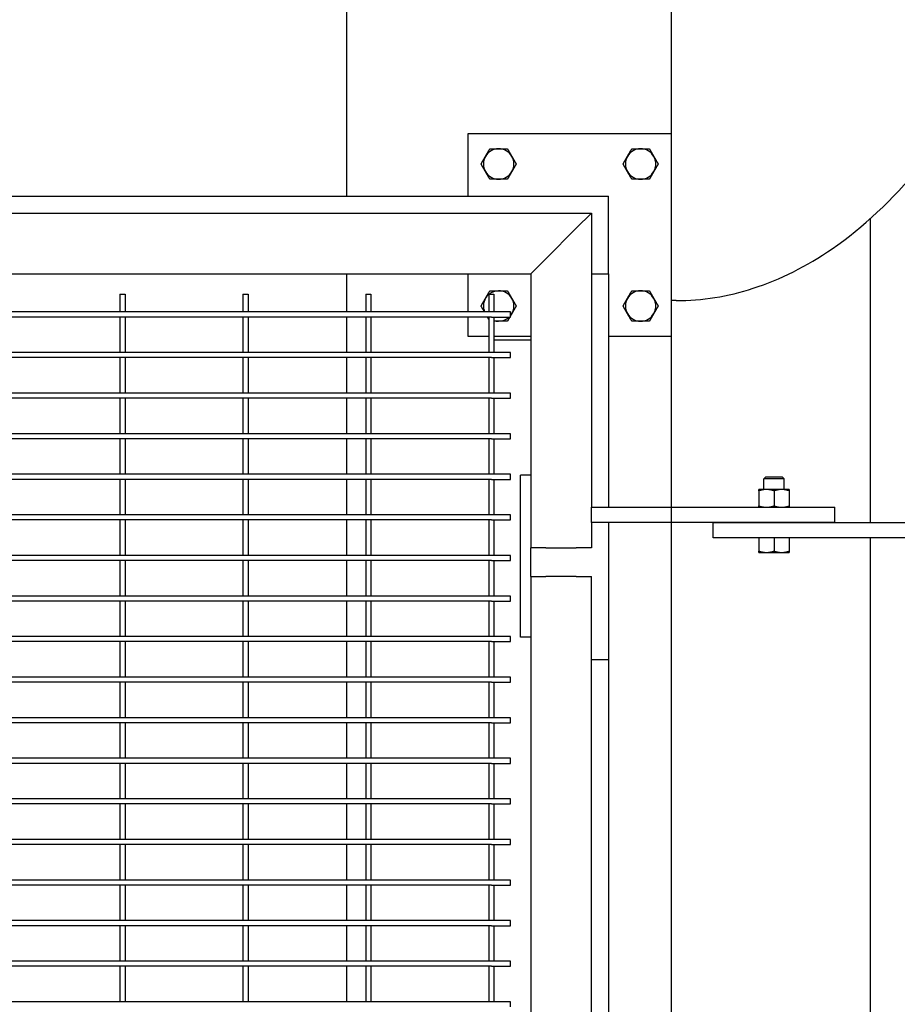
# Model space of a CAD drawing. Header units: inches. Extents: x 36 to 1719, y -84 to 1122.
# Tile 515 of 550: x 1010 to 1031, y 830 to 854. Entities that reach past the tile are written whole.
import ezdxf

# ---------------------------------------------------------------- set-up
doc = ezdxf.new("R2010")
doc.units = ezdxf.units.IN
doc.header["$LTSCALE"] = 48
doc.header["$MEASUREMENT"] = 0
doc.layers.add('Dimension (ANSI)', color=7, linetype='Continuous', lineweight=25)
doc.layers.add('Visible (ANSI)', color=7, linetype='Continuous', lineweight=30)
doc.styles.add('Note Text (ANSI)', font='tahoma.ttf')
doc.dimstyles.new('Architectural (ANSI)', dxfattribs={"dimscale": 48, "dimtxt": 0.125, "dimasz": 0.098425, "dimexe": 0.125, "dimexo": 0.0625, "dimgap": 0.031496, "dimtad": 0, "dimtih": 1, "dimtoh": 1, "dimdec": 4, "dimrnd": 1e-08, "dimzin": 3, "dimdsep": 46, "dimlunit": 4, "dimtxsty": 'Note Text (ANSI)', "dimcen": 0.09, "dimdle": 0.393701, "dimclrd": 256, "dimclre": 256, "dimclrt": 256, "dimadec": 0, "dimazin": 3, "dimtfac": 0.96, "dimtofl": 0, "dimtmove": 0, "dimatfit": 3, "dimfxl": 1, "dimfrac": 2, "dimtolj": 1, "dimtzin": 12, "dimlwd": -1, "dimlwe": -1, "dimarcsym": 0})

# ---------------------------------------------------------------- blocks, each defined once
blk = doc.blocks.new('*D15')
at = {"layer": 'Defpoints', "color": 0, "transparency": 16777216}
for p in [(1025.918, 851.171), (748.918, 837.215), (1025.918, 740.031)]:
    blk.add_point(p, dxfattribs=at)
at = {"layer": 'Dimension (ANSI)', "transparency": 16777216}
for p, q in [((1025.918, 848.171), (1025.918, 734.031)), ((748.918, 834.215), (748.918, 734.031)), ((753.642, 740.031), (875.572, 740.031)), ((1021.193, 740.031), (899.263, 740.031))]:
    blk.add_line(p, q, dxfattribs=at)
for points in [[(753.642, 740.818), (753.642, 739.243), (748.918, 740.031)], [(1021.193, 740.818), (1021.193, 739.243), (1025.918, 740.031)]]:
    blk.add_solid(points, dxfattribs=at)
at = {"layer": 'Dimension (ANSI)', "transparency": 16777216, "insert": (877.084, 743.156), "char_height": 6, "attachment_point": 1, "style": 'Note Text (ANSI)'}
blk.add_mtext('\\A1;23\'-1"', dxfattribs=at)
blk = doc.blocks.new('*D17')
at = {"layer": 'Defpoints', "color": 0, "transparency": 16777216}
for p in [(1025.918, 894.991), (1025.918, 762.991), (1114.12, 762.991)]:
    blk.add_point(p, dxfattribs=at)
at = {"layer": 'Dimension (ANSI)', "transparency": 16777216}
for p, q in [((1028.918, 894.991), (1120.12, 894.991)), ((1114.12, 890.267), (1114.12, 833.626)), ((1114.12, 767.716), (1114.12, 824.357)), ((1028.918, 762.991), (1120.12, 762.991))]:
    blk.add_line(p, q, dxfattribs=at)
for points in [[(1113.332, 890.267), (1114.907, 890.267), (1114.12, 894.991)], [(1113.332, 767.716), (1114.907, 767.716), (1114.12, 762.991)]]:
    blk.add_solid(points, dxfattribs=at)
at = {"layer": 'Dimension (ANSI)', "transparency": 16777216, "insert": (1104.021, 832.114), "char_height": 6, "attachment_point": 1, "style": 'Note Text (ANSI)'}
blk.add_mtext('\\A1;11\'-0"', dxfattribs=at)

msp = doc.modelspace()

# ---------------------------------------------------------------- linework, layer by layer
at = {"layer": 'Visible (ANSI)'}
for p, q in [((1025.91768, 894.9914), (1025.91768, 851.17131)), ((1017.91768, 886.9914), (1017.91768, 849.63131)), ((1020.91768, 851.17131), (1025.91768, 851.17131)), ((1020.91768, 849.63131), (1020.91768, 851.17131)), ((1025.91768, 851.17131), (1025.91768, 846.17131)), ((915.53768, 849.63131), (1024.37768, 849.63131)), ((1024.37768, 847.71131), (1024.37768, 849.63131)), ((915.95768, 849.21131), (1023.95768, 849.21131)), ((1023.58268, 848.83631), (1023.95768, 849.21131)), ((1023.95768, 849.21131), (1023.58268, 848.83631)), ((1023.95768, 849.21131), (1023.95768, 841.96131)), ((1030.82768, 849.07315), (1030.82768, 841.58631)), ((1023.58268, 848.83631), (1022.83268, 848.08631)), ((1022.83268, 848.08631), (1023.58268, 848.83631)), ((1022.45768, 847.71131), (1022.83268, 848.08631)), ((1022.83268, 848.08631), (1022.45768, 847.71131)), ((917.45768, 847.71131), (1022.45768, 847.71131)), ((1017.91768, 847.71131), (1017.91768, 846.77381)), ((1020.91768, 846.77381), (1020.91768, 847.71131)), ((1022.45768, 847.71131), (1022.45768, 840.96131)), ((1023.95768, 847.71131), (1024.37768, 847.71131)), ((1023.95768, 847.71131), (1024.37768, 847.71131)), ((1024.37768, 847.71131), (1024.37768, 841.96131)), ((1012.33268, 847.21131), (1012.45768, 847.21131)), ((1012.33268, 847.21131), (1012.33268, 846.77381)), ((1012.45768, 847.21131), (1012.45768, 846.77381)), ((1015.36393, 847.21131), (1015.48893, 847.21131)), ((1015.36393, 847.21131), (1015.36393, 846.77381)), ((1015.48893, 847.21131), (1015.48893, 846.77381)), ((1018.39518, 847.21131), (1018.52018, 847.21131)), ((1018.39518, 847.21131), (1018.39518, 846.77381)), ((1018.52018, 847.21131), (1018.52018, 846.77381)), ((1021.42643, 847.21131), (1021.55143, 847.21131)), ((1021.42643, 847.21131), (1021.42643, 846.77381)), ((1021.55143, 847.21131), (1021.55143, 846.77381)), ((1026.04268, 847.0539), (1025.91768, 847.0539)), ((1012.39518, 846.77381), (1009.36393, 846.77381)), ((1015.42643, 846.77381), (1012.39518, 846.77381)), ((1018.45768, 846.77381), (1015.42643, 846.77381)), ((1021.48893, 846.77381), (1018.45768, 846.77381)), ((1021.95768, 846.77381), (1021.48893, 846.77381)), ((1021.95768, 846.64881), (1021.95768, 846.77381)), ((1012.39518, 846.64881), (1009.36393, 846.64881)), ((1012.33268, 846.64881), (1012.33268, 845.77381)), ((1015.42643, 846.64881), (1012.39518, 846.64881)), ((1012.45768, 846.64881), (1012.45768, 845.77381)), ((1015.36393, 846.64881), (1015.36393, 845.77381)), ((1018.45768, 846.64881), (1015.42643, 846.64881)), ((1015.48893, 846.64881), (1015.48893, 845.77381)), ((1017.91768, 846.64881), (1017.91768, 845.77381)), ((1018.39518, 846.64881), (1018.39518, 845.77381)), ((1021.48893, 846.64881), (1018.45768, 846.64881)), ((1018.52018, 846.64881), (1018.52018, 845.77381)), ((1020.91768, 846.17131), (1020.91768, 846.64881)), ((1021.42643, 846.64881), (1021.42643, 845.77381)), ((1021.48893, 846.64881), (1021.95768, 846.64881)), ((1021.55143, 846.64881), (1021.55143, 845.77381)), ((1021.42643, 846.17131), (1020.91768, 846.17131)), ((1022.45768, 846.17131), (1021.55143, 846.17131)), ((1025.91768, 846.17131), (1024.37768, 846.17131)), ((1025.91768, 846.17131), (1025.91768, 841.96131)), ((1021.55143, 846.08631), (1022.45768, 846.08631)), ((1012.39518, 845.77381), (1009.36393, 845.77381)), ((1015.42643, 845.77381), (1012.39518, 845.77381)), ((1018.45768, 845.77381), (1015.42643, 845.77381)), ((1021.48893, 845.77381), (1018.45768, 845.77381)), ((1021.95768, 845.77381), (1021.48893, 845.77381)), ((1021.95768, 845.64881), (1021.95768, 845.77381)), ((1012.39518, 845.64881), (1009.36393, 845.64881)), ((1012.33268, 845.64881), (1012.33268, 844.77381)), ((1015.42643, 845.64881), (1012.39518, 845.64881)), ((1012.45768, 845.64881), (1012.45768, 844.77381)), ((1015.36393, 845.64881), (1015.36393, 844.77381)), ((1018.45768, 845.64881), (1015.42643, 845.64881)), ((1015.48893, 845.64881), (1015.48893, 844.77381)), ((1017.91768, 845.64881), (1017.91768, 844.77381)), ((1018.39518, 845.64881), (1018.39518, 844.77381)), ((1021.48893, 845.64881), (1018.45768, 845.64881)), ((1018.52018, 845.64881), (1018.52018, 844.77381)), ((1021.42643, 845.64881), (1021.42643, 844.77381)), ((1021.48893, 845.64881), (1021.95768, 845.64881)), ((1021.55143, 845.64881), (1021.55143, 844.77381)), ((1012.39518, 844.77381), (1009.36393, 844.77381)), ((1015.42643, 844.77381), (1012.39518, 844.77381)), ((1018.45768, 844.77381), (1015.42643, 844.77381)), ((1021.48893, 844.77381), (1018.45768, 844.77381)), ((1021.95768, 844.77381), (1021.48893, 844.77381)), ((1021.95768, 844.64881), (1021.95768, 844.77381)), ((1012.39518, 844.64881), (1009.36393, 844.64881)), ((1012.33268, 844.64881), (1012.33268, 843.77381)), ((1015.42643, 844.64881), (1012.39518, 844.64881)), ((1012.45768, 844.64881), (1012.45768, 843.77381)), ((1015.36393, 844.64881), (1015.36393, 843.77381)), ((1018.45768, 844.64881), (1015.42643, 844.64881)), ((1015.48893, 844.64881), (1015.48893, 843.77381)), ((1017.91768, 844.64881), (1017.91768, 843.77381)), ((1018.39518, 844.64881), (1018.39518, 843.77381)), ((1021.48893, 844.64881), (1018.45768, 844.64881)), ((1018.52018, 844.64881), (1018.52018, 843.77381)), ((1021.42643, 844.64881), (1021.42643, 843.77381)), ((1021.48893, 844.64881), (1021.95768, 844.64881)), ((1021.55143, 844.64881), (1021.55143, 843.77381)), ((1012.39518, 843.77381), (1009.36393, 843.77381)), ((1015.42643, 843.77381), (1012.39518, 843.77381)), ((1018.45768, 843.77381), (1015.42643, 843.77381)), ((1021.48893, 843.77381), (1018.45768, 843.77381)), ((1021.95768, 843.77381), (1021.48893, 843.77381)), ((1021.95768, 843.64881), (1021.95768, 843.77381)), ((1012.39518, 843.64881), (1009.36393, 843.64881)), ((1012.33268, 843.64881), (1012.33268, 842.77381)), ((1015.42643, 843.64881), (1012.39518, 843.64881)), ((1012.45768, 843.64881), (1012.45768, 842.77381)), ((1015.36393, 843.64881), (1015.36393, 842.77381)), ((1018.45768, 843.64881), (1015.42643, 843.64881)), ((1015.48893, 843.64881), (1015.48893, 842.77381)), ((1017.91768, 843.64881), (1017.91768, 842.77381)), ((1018.39518, 843.64881), (1018.39518, 842.77381)), ((1021.48893, 843.64881), (1018.45768, 843.64881)), ((1018.52018, 843.64881), (1018.52018, 842.77381)), ((1021.42643, 843.64881), (1021.42643, 842.77381)), ((1021.48893, 843.64881), (1021.95768, 843.64881)), ((1021.55143, 843.64881), (1021.55143, 842.77381)), ((1012.39518, 842.77381), (1009.36393, 842.77381)), ((1015.42643, 842.77381), (1012.39518, 842.77381)), ((1018.45768, 842.77381), (1015.42643, 842.77381)), ((1021.48893, 842.77381), (1018.45768, 842.77381)), ((1021.95768, 842.77381), (1021.48893, 842.77381)), ((1021.95768, 842.64881), (1021.95768, 842.77381)), ((1012.39518, 842.64881), (1009.36393, 842.64881)), ((1012.33268, 842.64881), (1012.33268, 841.77381)), ((1015.42643, 842.64881), (1012.39518, 842.64881)), ((1012.45768, 842.64881), (1012.45768, 841.77381)), ((1015.36393, 842.64881), (1015.36393, 841.77381)), ((1018.45768, 842.64881), (1015.42643, 842.64881)), ((1015.48893, 842.64881), (1015.48893, 841.77381)), ((1017.91768, 842.64881), (1017.91768, 841.77381)), ((1018.39518, 842.64881), (1018.39518, 841.77381)), ((1021.48893, 842.64881), (1018.45768, 842.64881)), ((1018.52018, 842.64881), (1018.52018, 841.77381)), ((1021.42643, 842.64881), (1021.42643, 841.77381)), ((1021.48893, 842.64881), (1021.95768, 842.64881)), ((1021.55143, 842.64881), (1021.55143, 841.77381)), ((1022.45768, 842.75579), (1022.20768, 842.75579)), ((1022.20768, 838.75579), (1022.20768, 842.75579)), ((1028.25487, 842.71131), (1028.20768, 842.66554)), ((1028.70768, 842.66554), (1028.20768, 842.66554)), ((1028.20768, 842.39931), (1028.20768, 842.66554)), ((1028.25487, 842.71131), (1028.66049, 842.71131)), ((1028.66049, 842.71131), (1028.70768, 842.66554)), ((1028.70768, 842.39931), (1028.70768, 842.66554)), ((1028.27018, 842.39931), (1028.08268, 842.39931)), ((1028.08268, 842.36581), (1028.08268, 841.9948)), ((1028.64518, 842.39931), (1028.27018, 842.39931)), ((1028.45768, 842.36581), (1028.45768, 841.9948)), ((1028.83268, 842.39931), (1028.64518, 842.39931)), ((1028.83268, 842.36581), (1028.83268, 841.9948)), ((1023.95768, 841.96131), (1029.95768, 841.96131)), ((1023.95768, 841.58631), (1023.95768, 841.96131)), ((1029.95768, 841.58631), (1029.95768, 841.96131)), ((1012.39518, 841.77381), (1009.36393, 841.77381)), ((1012.39518, 841.64881), (1009.36393, 841.64881)), ((1012.33268, 841.64881), (1012.33268, 840.77381)), ((1015.42643, 841.77381), (1012.39518, 841.77381)), ((1015.42643, 841.64881), (1012.39518, 841.64881)), ((1012.45768, 841.64881), (1012.45768, 840.77381)), ((1015.36393, 841.64881), (1015.36393, 840.77381)), ((1018.45768, 841.77381), (1015.42643, 841.77381)), ((1018.45768, 841.64881), (1015.42643, 841.64881)), ((1015.48893, 841.64881), (1015.48893, 840.77381)), ((1017.91768, 841.64881), (1017.91768, 840.77381)), ((1018.39518, 841.64881), (1018.39518, 840.77381)), ((1021.48893, 841.77381), (1018.45768, 841.77381)), ((1021.48893, 841.64881), (1018.45768, 841.64881)), ((1018.52018, 841.64881), (1018.52018, 840.77381)), ((1021.42643, 841.64881), (1021.42643, 840.77381)), ((1021.95768, 841.77381), (1021.48893, 841.77381)), ((1021.48893, 841.64881), (1021.95768, 841.64881)), ((1021.55143, 841.64881), (1021.55143, 840.77381)), ((1021.95768, 841.64881), (1021.95768, 841.77381)), ((1023.95768, 841.58631), (1023.95768, 840.96131)), ((1029.95768, 841.58631), (1023.95768, 841.58631)), ((1024.37768, 841.58631), (1024.37768, 838.21131)), ((1025.91768, 841.58631), (1025.91768, 816.83631)), ((1026.95768, 841.58631), (1032.95768, 841.58631)), ((1026.95768, 841.21131), (1026.95768, 841.58631)), ((1032.95768, 841.21131), (1026.95768, 841.21131)), ((1028.08268, 841.21131), (1028.08268, 840.8808)), ((1028.45768, 841.21131), (1028.45768, 840.8808)), ((1028.83268, 841.21131), (1028.83268, 840.8808)), ((1030.82768, 841.21131), (1030.82768, 817.21131)), ((1022.45768, 840.25579), (1022.45768, 840.96131)), ((1022.83268, 840.96131), (1022.45768, 840.96131)), ((1022.83268, 840.96131), (1023.58268, 840.96131)), ((1023.95768, 840.96131), (1023.58268, 840.96131)), ((1028.08268, 840.84731), (1028.27018, 840.84731)), ((1028.27018, 840.84731), (1028.64518, 840.84731)), ((1028.64518, 840.84731), (1028.83268, 840.84731)), ((1012.39518, 840.77381), (1009.36393, 840.77381)), ((1012.39518, 840.64881), (1009.36393, 840.64881)), ((1012.33268, 840.64881), (1012.33268, 839.77381)), ((1015.42643, 840.77381), (1012.39518, 840.77381)), ((1015.42643, 840.64881), (1012.39518, 840.64881)), ((1012.45768, 840.64881), (1012.45768, 839.77381)), ((1015.36393, 840.64881), (1015.36393, 839.77381)), ((1018.45768, 840.77381), (1015.42643, 840.77381)), ((1018.45768, 840.64881), (1015.42643, 840.64881)), ((1015.48893, 840.64881), (1015.48893, 839.77381)), ((1017.91768, 840.64881), (1017.91768, 839.77381)), ((1018.39518, 840.64881), (1018.39518, 839.77381)), ((1021.48893, 840.77381), (1018.45768, 840.77381)), ((1021.48893, 840.64881), (1018.45768, 840.64881)), ((1018.52018, 840.64881), (1018.52018, 839.77381)), ((1021.42643, 840.64881), (1021.42643, 839.77381)), ((1021.95768, 840.77381), (1021.48893, 840.77381)), ((1021.48893, 840.64881), (1021.95768, 840.64881)), ((1021.55143, 840.64881), (1021.55143, 839.77381)), ((1021.95768, 840.64881), (1021.95768, 840.77381)), ((1022.45768, 840.25579), (1022.83268, 840.25579)), ((1022.45768, 840.25579), (1022.45768, 818.25579)), ((1023.58268, 840.25579), (1022.83268, 840.25579)), ((1023.58268, 840.25579), (1023.95768, 840.25579)), ((1023.95768, 818.25579), (1023.95768, 840.25579)), ((1012.39518, 839.77381), (1009.36393, 839.77381)), ((1012.39518, 839.64881), (1009.36393, 839.64881)), ((1012.33268, 839.64881), (1012.33268, 838.77381)), ((1015.42643, 839.77381), (1012.39518, 839.77381)), ((1015.42643, 839.64881), (1012.39518, 839.64881)), ((1012.45768, 839.64881), (1012.45768, 838.77381)), ((1015.36393, 839.64881), (1015.36393, 838.77381)), ((1018.45768, 839.77381), (1015.42643, 839.77381)), ((1018.45768, 839.64881), (1015.42643, 839.64881)), ((1015.48893, 839.64881), (1015.48893, 838.77381)), ((1017.91768, 839.64881), (1017.91768, 838.77381)), ((1018.39518, 839.64881), (1018.39518, 838.77381)), ((1021.48893, 839.77381), (1018.45768, 839.77381)), ((1021.48893, 839.64881), (1018.45768, 839.64881)), ((1018.52018, 839.64881), (1018.52018, 838.77381)), ((1021.42643, 839.64881), (1021.42643, 838.77381)), ((1021.95768, 839.77381), (1021.48893, 839.77381)), ((1021.48893, 839.64881), (1021.95768, 839.64881)), ((1021.55143, 839.64881), (1021.55143, 838.77381)), ((1021.95768, 839.64881), (1021.95768, 839.77381)), ((1012.39518, 838.77381), (1009.36393, 838.77381)), ((1012.39518, 838.64881), (1009.36393, 838.64881)), ((1012.33268, 838.64881), (1012.33268, 837.77381)), ((1015.42643, 838.77381), (1012.39518, 838.77381)), ((1015.42643, 838.64881), (1012.39518, 838.64881)), ((1012.45768, 838.64881), (1012.45768, 837.77381)), ((1015.36393, 838.64881), (1015.36393, 837.77381)), ((1018.45768, 838.77381), (1015.42643, 838.77381)), ((1018.45768, 838.64881), (1015.42643, 838.64881)), ((1015.48893, 838.64881), (1015.48893, 837.77381)), ((1017.91768, 838.64881), (1017.91768, 837.77381)), ((1018.39518, 838.64881), (1018.39518, 837.77381)), ((1021.48893, 838.77381), (1018.45768, 838.77381)), ((1021.48893, 838.64881), (1018.45768, 838.64881)), ((1018.52018, 838.64881), (1018.52018, 837.77381)), ((1021.42643, 838.64881), (1021.42643, 837.77381)), ((1021.95768, 838.77381), (1021.48893, 838.77381)), ((1021.48893, 838.64881), (1021.95768, 838.64881)), ((1021.55143, 838.64881), (1021.55143, 837.77381)), ((1021.95768, 838.64881), (1021.95768, 838.77381)), ((1022.45768, 838.75579), (1022.20768, 838.75579)), ((1023.95768, 838.21131), (1024.37768, 838.21131)), ((1024.37768, 838.21131), (1024.37768, 820.21131)), ((1012.39518, 837.77381), (1009.36393, 837.77381)), ((1015.42643, 837.77381), (1012.39518, 837.77381)), ((1018.45768, 837.77381), (1015.42643, 837.77381)), ((1021.48893, 837.77381), (1018.45768, 837.77381)), ((1021.95768, 837.77381), (1021.48893, 837.77381)), ((1021.95768, 837.64881), (1021.95768, 837.77381)), ((1012.39518, 837.64881), (1009.36393, 837.64881)), ((1012.33268, 837.64881), (1012.33268, 836.77381)), ((1015.42643, 837.64881), (1012.39518, 837.64881)), ((1012.45768, 837.64881), (1012.45768, 836.77381)), ((1015.36393, 837.64881), (1015.36393, 836.77381)), ((1018.45768, 837.64881), (1015.42643, 837.64881)), ((1015.48893, 837.64881), (1015.48893, 836.77381)), ((1017.91768, 837.64881), (1017.91768, 836.77381)), ((1018.39518, 837.64881), (1018.39518, 836.77381)), ((1021.48893, 837.64881), (1018.45768, 837.64881)), ((1018.52018, 837.64881), (1018.52018, 836.77381)), ((1021.42643, 837.64881), (1021.42643, 836.77381)), ((1021.48893, 837.64881), (1021.95768, 837.64881)), ((1021.55143, 837.64881), (1021.55143, 836.77381)), ((1012.39518, 836.77381), (1009.36393, 836.77381)), ((1015.42643, 836.77381), (1012.39518, 836.77381)), ((1018.45768, 836.77381), (1015.42643, 836.77381)), ((1021.48893, 836.77381), (1018.45768, 836.77381)), ((1021.95768, 836.77381), (1021.48893, 836.77381)), ((1021.95768, 836.64881), (1021.95768, 836.77381)), ((1012.39518, 836.64881), (1009.36393, 836.64881)), ((1012.33268, 836.64881), (1012.33268, 835.77381)), ((1015.42643, 836.64881), (1012.39518, 836.64881)), ((1012.45768, 836.64881), (1012.45768, 835.77381)), ((1015.36393, 836.64881), (1015.36393, 835.77381)), ((1018.45768, 836.64881), (1015.42643, 836.64881)), ((1015.48893, 836.64881), (1015.48893, 835.77381)), ((1017.91768, 836.64881), (1017.91768, 835.77381)), ((1018.39518, 836.64881), (1018.39518, 835.77381)), ((1021.48893, 836.64881), (1018.45768, 836.64881)), ((1018.52018, 836.64881), (1018.52018, 835.77381)), ((1021.42643, 836.64881), (1021.42643, 835.77381)), ((1021.48893, 836.64881), (1021.95768, 836.64881)), ((1021.55143, 836.64881), (1021.55143, 835.77381)), ((1012.39518, 835.77381), (1009.36393, 835.77381)), ((1015.42643, 835.77381), (1012.39518, 835.77381)), ((1018.45768, 835.77381), (1015.42643, 835.77381)), ((1021.48893, 835.77381), (1018.45768, 835.77381)), ((1021.95768, 835.77381), (1021.48893, 835.77381)), ((1021.95768, 835.64881), (1021.95768, 835.77381)), ((1012.39518, 835.64881), (1009.36393, 835.64881)), ((1012.33268, 835.64881), (1012.33268, 834.77381)), ((1015.42643, 835.64881), (1012.39518, 835.64881)), ((1012.45768, 835.64881), (1012.45768, 834.77381)), ((1015.36393, 835.64881), (1015.36393, 834.77381)), ((1018.45768, 835.64881), (1015.42643, 835.64881)), ((1015.48893, 835.64881), (1015.48893, 834.77381)), ((1017.91768, 835.64881), (1017.91768, 834.77381)), ((1018.39518, 835.64881), (1018.39518, 834.77381)), ((1021.48893, 835.64881), (1018.45768, 835.64881)), ((1018.52018, 835.64881), (1018.52018, 834.77381)), ((1021.42643, 835.64881), (1021.42643, 834.77381)), ((1021.48893, 835.64881), (1021.95768, 835.64881)), ((1021.55143, 835.64881), (1021.55143, 834.77381)), ((1012.39518, 834.77381), (1009.36393, 834.77381)), ((1015.42643, 834.77381), (1012.39518, 834.77381)), ((1018.45768, 834.77381), (1015.42643, 834.77381)), ((1021.48893, 834.77381), (1018.45768, 834.77381)), ((1021.95768, 834.77381), (1021.48893, 834.77381)), ((1021.95768, 834.64881), (1021.95768, 834.77381)), ((1012.39518, 834.64881), (1009.36393, 834.64881)), ((1012.33268, 834.64881), (1012.33268, 833.77381)), ((1015.42643, 834.64881), (1012.39518, 834.64881)), ((1012.45768, 834.64881), (1012.45768, 833.77381)), ((1015.36393, 834.64881), (1015.36393, 833.77381)), ((1018.45768, 834.64881), (1015.42643, 834.64881)), ((1015.48893, 834.64881), (1015.48893, 833.77381)), ((1017.91768, 834.64881), (1017.91768, 833.77381)), ((1018.39518, 834.64881), (1018.39518, 833.77381)), ((1021.48893, 834.64881), (1018.45768, 834.64881)), ((1018.52018, 834.64881), (1018.52018, 833.77381)), ((1021.42643, 834.64881), (1021.42643, 833.77381)), ((1021.48893, 834.64881), (1021.95768, 834.64881)), ((1021.55143, 834.64881), (1021.55143, 833.77381)), ((1012.39518, 833.77381), (1009.36393, 833.77381)), ((1012.39518, 833.64881), (1009.36393, 833.64881)), ((1012.33268, 833.64881), (1012.33268, 832.77381)), ((1015.42643, 833.77381), (1012.39518, 833.77381)), ((1015.42643, 833.64881), (1012.39518, 833.64881)), ((1012.45768, 833.64881), (1012.45768, 832.77381)), ((1015.36393, 833.64881), (1015.36393, 832.77381)), ((1018.45768, 833.77381), (1015.42643, 833.77381)), ((1018.45768, 833.64881), (1015.42643, 833.64881)), ((1015.48893, 833.64881), (1015.48893, 832.77381)), ((1017.91768, 833.64881), (1017.91768, 832.77381)), ((1018.39518, 833.64881), (1018.39518, 832.77381)), ((1021.48893, 833.77381), (1018.45768, 833.77381)), ((1021.48893, 833.64881), (1018.45768, 833.64881)), ((1018.52018, 833.64881), (1018.52018, 832.77381)), ((1021.42643, 833.64881), (1021.42643, 832.77381)), ((1021.95768, 833.77381), (1021.48893, 833.77381)), ((1021.48893, 833.64881), (1021.95768, 833.64881)), ((1021.55143, 833.64881), (1021.55143, 832.77381)), ((1021.95768, 833.64881), (1021.95768, 833.77381)), ((1012.39518, 832.77381), (1009.36393, 832.77381)), ((1012.39518, 832.64881), (1009.36393, 832.64881)), ((1012.33268, 832.64881), (1012.33268, 831.77381)), ((1015.42643, 832.77381), (1012.39518, 832.77381)), ((1015.42643, 832.64881), (1012.39518, 832.64881)), ((1012.45768, 832.64881), (1012.45768, 831.77381)), ((1015.36393, 832.64881), (1015.36393, 831.77381)), ((1018.45768, 832.77381), (1015.42643, 832.77381)), ((1018.45768, 832.64881), (1015.42643, 832.64881)), ((1015.48893, 832.64881), (1015.48893, 831.77381)), ((1017.91768, 832.64881), (1017.91768, 831.77381)), ((1018.39518, 832.64881), (1018.39518, 831.77381)), ((1021.48893, 832.77381), (1018.45768, 832.77381)), ((1021.48893, 832.64881), (1018.45768, 832.64881)), ((1018.52018, 832.64881), (1018.52018, 831.77381)), ((1021.42643, 832.64881), (1021.42643, 831.77381)), ((1021.95768, 832.77381), (1021.48893, 832.77381)), ((1021.48893, 832.64881), (1021.95768, 832.64881)), ((1021.55143, 832.64881), (1021.55143, 831.77381)), ((1021.95768, 832.64881), (1021.95768, 832.77381)), ((1012.39518, 831.77381), (1009.36393, 831.77381)), ((1012.39518, 831.64881), (1009.36393, 831.64881)), ((1012.33268, 831.64881), (1012.33268, 830.77381)), ((1015.42643, 831.77381), (1012.39518, 831.77381)), ((1015.42643, 831.64881), (1012.39518, 831.64881)), ((1012.45768, 831.64881), (1012.45768, 830.77381)), ((1015.36393, 831.64881), (1015.36393, 830.77381)), ((1018.45768, 831.77381), (1015.42643, 831.77381)), ((1018.45768, 831.64881), (1015.42643, 831.64881)), ((1015.48893, 831.64881), (1015.48893, 830.77381)), ((1017.91768, 831.64881), (1017.91768, 830.77381)), ((1018.39518, 831.64881), (1018.39518, 830.77381)), ((1021.48893, 831.77381), (1018.45768, 831.77381)), ((1021.48893, 831.64881), (1018.45768, 831.64881)), ((1018.52018, 831.64881), (1018.52018, 830.77381)), ((1021.42643, 831.64881), (1021.42643, 830.77381)), ((1021.95768, 831.77381), (1021.48893, 831.77381)), ((1021.48893, 831.64881), (1021.95768, 831.64881)), ((1021.55143, 831.64881), (1021.55143, 830.77381)), ((1021.95768, 831.64881), (1021.95768, 831.77381)), ((1012.39518, 830.77381), (1009.36393, 830.77381)), ((1012.39518, 830.64881), (1009.36393, 830.64881)), ((1012.33268, 830.64881), (1012.33268, 829.77381)), ((1015.42643, 830.77381), (1012.39518, 830.77381)), ((1015.42643, 830.64881), (1012.39518, 830.64881)), ((1012.45768, 830.64881), (1012.45768, 829.77381)), ((1015.36393, 830.64881), (1015.36393, 829.77381)), ((1018.45768, 830.77381), (1015.42643, 830.77381)), ((1018.45768, 830.64881), (1015.42643, 830.64881)), ((1015.48893, 830.64881), (1015.48893, 829.77381)), ((1017.91768, 830.64881), (1017.91768, 829.77381)), ((1018.39518, 830.64881), (1018.39518, 829.77381)), ((1021.48893, 830.77381), (1018.45768, 830.77381)), ((1021.48893, 830.64881), (1018.45768, 830.64881)), ((1018.52018, 830.64881), (1018.52018, 829.77381)), ((1021.42643, 830.64881), (1021.42643, 829.77381)), ((1021.95768, 830.77381), (1021.48893, 830.77381)), ((1021.48893, 830.64881), (1021.95768, 830.64881)), ((1021.55143, 830.64881), (1021.55143, 829.77381)), ((1021.95768, 830.64881), (1021.95768, 830.77381)), ((1012.39518, 829.77381), (1009.36393, 829.77381)), ((1015.42643, 829.77381), (1012.39518, 829.77381)), ((1018.45768, 829.77381), (1015.42643, 829.77381)), ((1021.48893, 829.77381), (1018.45768, 829.77381)), ((1021.95768, 829.77381), (1021.48893, 829.77381)), ((1021.95768, 829.64881), (1021.95768, 829.77381))]:
    msp.add_line(p, q, dxfattribs=at)
for centre, start, end in [((1021.66768, 850.42131), 90, 150), ((1021.66768, 850.42131), 30, 90), ((1025.16768, 850.42131), 90, 150), ((1025.16768, 850.42131), 30, 90), ((1021.66768, 850.42131), 150, 210), ((1021.66768, 850.42131), 330, 30), ((1025.16768, 850.42131), 150, 210), ((1025.16768, 850.42131), 330, 30), ((1021.66768, 850.42131), 210, 270), ((1021.66768, 850.42131), 270, 330), ((1025.16768, 850.42131), 210, 270), ((1025.16768, 850.42131), 270, 330), ((1021.66768, 846.92131), 130.040829, 150), ((1021.66768, 846.92131), 90, 129.34583), ((1021.66768, 846.92131), 30, 90), ((1025.16768, 846.92131), 90, 150), ((1025.16768, 846.92131), 30, 90), ((1021.66768, 846.92131), 150, 203.162069), ((1021.66768, 846.92131), 330, 30), ((1025.16768, 846.92131), 150, 210), ((1025.16768, 846.92131), 330, 30), ((1021.66768, 846.92131), 320.65417, 330), ((1025.16768, 846.92131), 210, 270), ((1025.16768, 846.92131), 270, 330), ((1021.66768, 846.92131), 226.607672, 229.959171), ((1021.66768, 846.92131), 251.94077, 270), ((1021.66768, 846.92131), 270, 313.392328)]:
    msp.add_arc(centre, 0.375, start, end, dxfattribs=at)
msp.add_open_spline([(1026.04268, 847.0539), (1026.68165, 847.0539), (1027.32024, 847.15678), (1028.61382, 847.5736), (1029.26606, 847.90265), (1030.65333, 848.85883), (1031.37448, 849.53619), (1032.73273, 851.17503), (1033.36715, 852.14445), (1034.5099, 854.31584), (1035.01813, 855.51791), (1035.60692, 857.26141), (1035.75058, 857.72369), (1035.88515, 858.19567)], degree=3, knots=[0, 0, 0, 0, 0.15974213, 0.15974213, 0.33187701, 0.33187701, 0.5428347, 0.5428347, 0.759799, 0.759799, 0.9767633, 0.9767633, 1.05254612, 1.05254612, 1.05254612, 1.05254612], dxfattribs=at)
for points, weights in [([(1021.34292, 850.60881), (1021.39316, 850.69583), (1021.45118, 850.79631)], [1, 1.0379548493, 1]), ([(1021.45118, 850.79631), (1021.5672, 850.79631), (1021.66768, 850.79631)], [1, 1.0379548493, 1]), ([(1021.66768, 850.79631), (1021.76816, 850.79631), (1021.88419, 850.79631)], [1, 1.0379548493, 1]), ([(1021.88419, 850.79631), (1021.9422, 850.69583), (1021.99244, 850.60881)], [1, 1.0379548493, 1]), ([(1024.84292, 850.60881), (1024.89316, 850.69583), (1024.95118, 850.79631)], [1, 1.0379548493, 1]), ([(1024.95118, 850.79631), (1025.0672, 850.79631), (1025.16768, 850.79631)], [1, 1.0379548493, 1]), ([(1025.16768, 850.79631), (1025.26816, 850.79631), (1025.38419, 850.79631)], [1, 1.0379548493, 1]), ([(1025.38419, 850.79631), (1025.4422, 850.69583), (1025.49244, 850.60881)], [1, 1.0379548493, 1]), ([(1021.23467, 850.42131), (1021.29268, 850.52179), (1021.34292, 850.60881)], [1, 1.0379548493, 1]), ([(1021.99244, 850.60881), (1022.04268, 850.52179), (1022.10069, 850.42131)], [1, 1.0379548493, 1]), ([(1024.73467, 850.42131), (1024.79268, 850.52179), (1024.84292, 850.60881)], [1, 1.0379548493, 1]), ([(1025.49244, 850.60881), (1025.54268, 850.52179), (1025.60069, 850.42131)], [1, 1.0379548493, 1]), ([(1021.34292, 850.23381), (1021.29268, 850.32083), (1021.23467, 850.42131)], [1, 1.0379548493, 1]), ([(1022.10069, 850.42131), (1022.04268, 850.32083), (1021.99244, 850.23381)], [1, 1.0379548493, 1]), ([(1024.84292, 850.23381), (1024.79268, 850.32083), (1024.73467, 850.42131)], [1, 1.0379548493, 1]), ([(1025.60069, 850.42131), (1025.54268, 850.32083), (1025.49244, 850.23381)], [1, 1.0379548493, 1]), ([(1021.45118, 850.04631), (1021.39316, 850.14679), (1021.34292, 850.23381)], [1, 1.0379548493, 1]), ([(1021.99244, 850.23381), (1021.9422, 850.14679), (1021.88419, 850.04631)], [1, 1.0379548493, 1]), ([(1024.95118, 850.04631), (1024.89316, 850.14679), (1024.84292, 850.23381)], [1, 1.0379548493, 1]), ([(1025.49244, 850.23381), (1025.4422, 850.14679), (1025.38419, 850.04631)], [1, 1.0379548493, 1]), ([(1021.66768, 850.04631), (1021.5672, 850.04631), (1021.45118, 850.04631)], [1, 1.0379548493, 1]), ([(1021.88419, 850.04631), (1021.76816, 850.04631), (1021.66768, 850.04631)], [1, 1.0379548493, 1]), ([(1025.16768, 850.04631), (1025.0672, 850.04631), (1024.95118, 850.04631)], [1, 1.0379548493, 1]), ([(1025.38419, 850.04631), (1025.26816, 850.04631), (1025.16768, 850.04631)], [1, 1.0379548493, 1]), ([(1021.34292, 847.10881), (1021.39316, 847.19583), (1021.45118, 847.29631)], [1, 1.0379548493, 1]), ([(1021.45118, 847.29631), (1021.5672, 847.29631), (1021.66768, 847.29631)], [1, 1.0379548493, 1]), ([(1021.66768, 847.29631), (1021.76816, 847.29631), (1021.88419, 847.29631)], [1, 1.0379548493, 1]), ([(1021.88419, 847.29631), (1021.9422, 847.19583), (1021.99244, 847.10881)], [1, 1.0379548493, 1]), ([(1024.84292, 847.10881), (1024.89316, 847.19583), (1024.95118, 847.29631)], [1, 1.0379548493, 1]), ([(1024.95118, 847.29631), (1025.0672, 847.29631), (1025.16768, 847.29631)], [1, 1.0379548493, 1]), ([(1025.16768, 847.29631), (1025.26816, 847.29631), (1025.38419, 847.29631)], [1, 1.0379548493, 1]), ([(1025.38419, 847.29631), (1025.4422, 847.19583), (1025.49244, 847.10881)], [1, 1.0379548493, 1]), ([(1021.23467, 846.92131), (1021.29268, 847.02179), (1021.34292, 847.10881)], [1, 1.0379548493, 1]), ([(1021.31983, 846.77381), (1021.28015, 846.84254), (1021.23467, 846.92131)], [1.01313019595, 1.02951143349, 1]), ([(1021.99244, 847.10881), (1022.04268, 847.02179), (1022.10069, 846.92131)], [1, 1.0379548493, 1]), ([(1022.10069, 846.92131), (1022.04268, 846.82083), (1021.99244, 846.73381)], [1, 1.0379548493, 1]), ([(1024.73467, 846.92131), (1024.79268, 847.02179), (1024.84292, 847.10881)], [1, 1.0379548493, 1]), ([(1024.84292, 846.73381), (1024.79268, 846.82083), (1024.73467, 846.92131)], [1, 1.0379548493, 1]), ([(1025.49244, 847.10881), (1025.54268, 847.02179), (1025.60069, 846.92131)], [1, 1.0379548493, 1]), ([(1025.60069, 846.92131), (1025.54268, 846.82083), (1025.49244, 846.73381)], [1, 1.0379548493, 1]), ([(1021.99244, 846.73381), (1021.97521, 846.70396), (1021.95768, 846.6736)], [1, 1.01270212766, 1.01690236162]), ([(1024.95118, 846.54631), (1024.89316, 846.64679), (1024.84292, 846.73381)], [1, 1.0379548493, 1]), ([(1025.49244, 846.73381), (1025.4422, 846.64679), (1025.38419, 846.54631)], [1, 1.0379548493, 1]), ([(1021.42643, 846.58916), (1021.40872, 846.61984), (1021.392, 846.64881)], [1.01270935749, 1.01960959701, 1.01891366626]), ([(1021.66768, 846.54631), (1021.61089, 846.54631), (1021.55143, 846.54631)], [1, 1.02110382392, 1.01873916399]), ([(1021.88419, 846.54631), (1021.76816, 846.54631), (1021.66768, 846.54631)], [1, 1.0379548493, 1]), ([(1021.94337, 846.64881), (1021.91541, 846.60039), (1021.88419, 846.54631)], [1.01891366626, 1.02007741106, 1]), ([(1025.16768, 846.54631), (1025.0672, 846.54631), (1024.95118, 846.54631)], [1, 1.0379548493, 1]), ([(1025.38419, 846.54631), (1025.26816, 846.54631), (1025.16768, 846.54631)], [1, 1.0379548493, 1]), ([(1028.08268, 842.36581), (1028.08268, 842.39931), (1028.08268, 842.39931)], [1, 1.0379548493, 1]), ([(1028.27018, 842.39931), (1028.18316, 842.39931), (1028.08268, 842.36581)], [1, 1.0379548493, 1]), ([(1028.45768, 842.36581), (1028.3572, 842.39931), (1028.27018, 842.39931)], [1, 1.0379548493, 1]), ([(1028.64518, 842.39931), (1028.55816, 842.39931), (1028.45768, 842.36581)], [1, 1.0379548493, 1]), ([(1028.83268, 842.36581), (1028.7322, 842.39931), (1028.64518, 842.39931)], [1, 1.0379548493, 1]), ([(1028.83268, 842.39931), (1028.83268, 842.39931), (1028.83268, 842.36581)], [1, 1.0379548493, 1]), ([(1028.08268, 841.96131), (1028.08268, 841.96131), (1028.08268, 841.9948)], [1, 1.0379548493, 1]), ([(1028.08268, 841.9948), (1028.18316, 841.96131), (1028.27018, 841.96131)], [1, 1.0379548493, 1]), ([(1028.27018, 841.96131), (1028.3572, 841.96131), (1028.45768, 841.9948)], [1, 1.0379548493, 1]), ([(1028.45768, 841.9948), (1028.55816, 841.96131), (1028.64518, 841.96131)], [1, 1.0379548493, 1]), ([(1028.64518, 841.96131), (1028.7322, 841.96131), (1028.83268, 841.9948)], [1, 1.0379548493, 1]), ([(1028.83268, 841.9948), (1028.83268, 841.96131), (1028.83268, 841.96131)], [1, 1.0379548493, 1]), ([(1028.08268, 840.84731), (1028.08268, 840.84731), (1028.08268, 840.8808)], [1, 1.0379548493, 1]), ([(1028.08268, 840.8808), (1028.18316, 840.84731), (1028.27018, 840.84731)], [1, 1.0379548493, 1]), ([(1028.27018, 840.84731), (1028.3572, 840.84731), (1028.45768, 840.8808)], [1, 1.0379548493, 1]), ([(1028.45768, 840.8808), (1028.55816, 840.84731), (1028.64518, 840.84731)], [1, 1.0379548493, 1]), ([(1028.64518, 840.84731), (1028.7322, 840.84731), (1028.83268, 840.8808)], [1, 1.0379548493, 1]), ([(1028.83268, 840.8808), (1028.83268, 840.84731), (1028.83268, 840.84731)], [1, 1.0379548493, 1])]:
    msp.add_rational_spline(points, weights, degree=2, dxfattribs=at)

# ---------------------------------------------------------------- dimensions: what is measured, and where the dimension line sits
at = {"layer": 'Dimension (ANSI)'}
dim = msp.add_linear_dim(base=(1114.11953, 762.9914), p1=(1025.91768, 894.9914), p2=(1025.91768, 762.9914), angle=90, dimstyle='Architectural (ANSI)', override={"dimgap": 0.031496, "dimdec": 4, "dimlfac": 1, "dimtol": 0, "dimlim": 0, "dimtp": 0, "dimtm": 0, "dimtdec": 2, "dimatfit": 1}, dxfattribs=at)
dim.commit()
dim.dimension.update_dxf_attribs({"geometry": '*D17', "text_midpoint": (1114.11953, 828.9914), "dimtype": 160})
dim = msp.add_linear_dim(base=(1025.91768, 740.03077), p1=(748.91768, 837.2154), p2=(1025.91768, 851.17131), dimstyle='Architectural (ANSI)', override={"dimgap": 0.031496, "dimtih": 0, "dimtoh": 0, "dimdec": 4, "dimlfac": 1, "dimtol": 0, "dimlim": 0, "dimtp": 0, "dimtm": 0, "dimtdec": 2, "dimatfit": 1}, dxfattribs=at)
dim.commit()
dim.dimension.update_dxf_attribs({"geometry": '*D15', "text_midpoint": (887.41768, 740.03077), "dimtype": 160})

doc.saveas('drawing.dxf')
